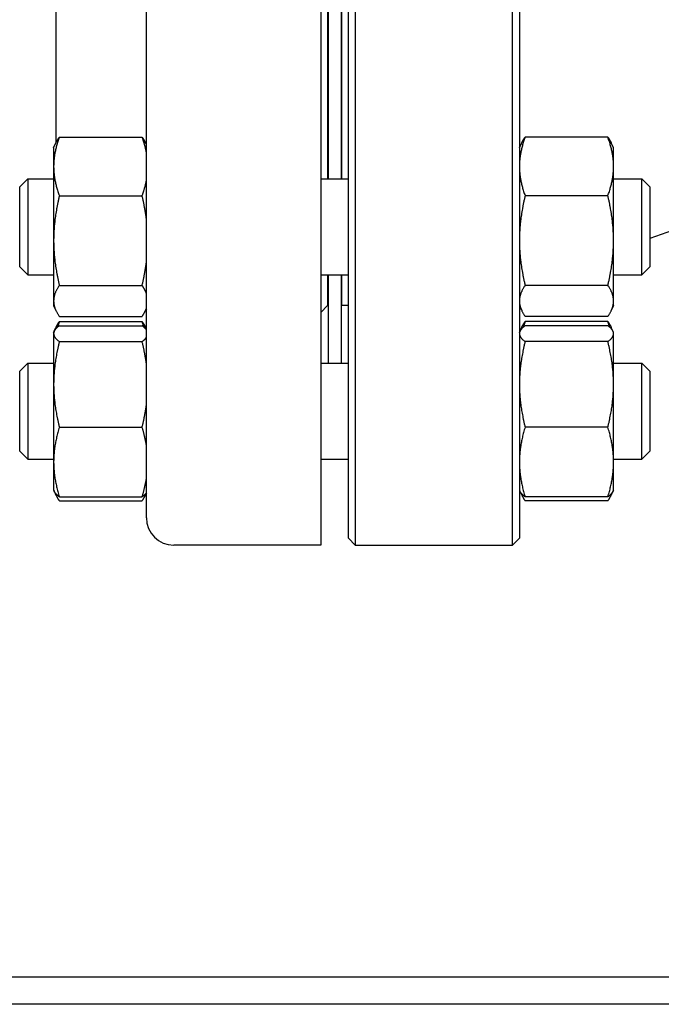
# Model space of a CAD drawing. Header units: inches. Extents: x 18 to 846, y -44 to 561.
# Tile 544 of 637: x 703.54 to 709.39, y 256.83 to 265.81. Entities that reach past the tile are written whole.
import ezdxf

# ---------------------------------------------------------------- set-up
doc = ezdxf.new("R2010")
doc.units = ezdxf.units.IN
doc.header["$LTSCALE"] = 24
doc.header["$MEASUREMENT"] = 0
doc.layers.add('Visible (ANSI)', color=7, linetype='Continuous', lineweight=30)

msp = doc.modelspace()

# ---------------------------------------------------------------- linework, layer by layer
at = {"layer": 'Visible (ANSI)'}
for p, q in [((706.28318, 276.019), (706.28318, 261.019)), ((706.59868, 276.019), (706.59868, 261.019)), ((708.03368, 261.019), (708.03368, 276.019)), ((706.53618, 261.0815), (706.53618, 275.9565)), ((708.09618, 275.9565), (708.09618, 261.0815)), ((704.69218, 261.269), (704.69218, 275.769)), ((706.34618, 266.39918), (706.34618, 264.36031)), ((706.35118, 266.39918), (706.35118, 264.36031)), ((706.47118, 266.39918), (706.47118, 264.36031)), ((706.47618, 264.36031), (706.47618, 266.39918)), ((703.86518, 266.08583), (703.86518, 264.68255)), ((703.89805, 264.74024), (704.65332, 264.74024)), ((708.90332, 264.74024), (708.14805, 264.74024)), ((703.84618, 264.64181), (703.86754, 264.68759)), ((704.69218, 264.66969), (704.68383, 264.68759)), ((708.09618, 264.64181), (708.11754, 264.68759)), ((708.95518, 264.64181), (708.93383, 264.68759)), ((703.84618, 264.64181), (703.84618, 264.473)), ((708.95518, 264.473), (708.95518, 264.64181)), ((703.84618, 264.473), (703.84618, 263.79704)), ((708.95518, 263.79704), (708.95518, 264.473)), ((703.53618, 264.28739), (703.6091, 264.36031)), ((703.53618, 263.55822), (703.53618, 264.28739)), ((703.6091, 264.36031), (703.6091, 263.48531)), ((703.6091, 264.36031), (703.84618, 264.36031)), ((706.28318, 264.36031), (706.53618, 264.36031)), ((708.95518, 264.36031), (709.21327, 264.36031)), ((709.21327, 263.48531), (709.21327, 264.36031)), ((709.28618, 264.28739), (709.21327, 264.36031)), ((709.28618, 264.28739), (709.28618, 263.55822)), ((703.89805, 264.20576), (704.65332, 264.20576)), ((708.90332, 264.20576), (708.14805, 264.20576)), ((710.37618, 264.204), (709.28618, 263.81677)), ((703.84618, 263.79704), (703.84618, 263.24685)), ((708.95518, 263.24685), (708.95518, 263.79704)), ((703.53618, 263.55822), (703.6091, 263.48531)), ((703.6091, 263.48531), (703.84618, 263.48531)), ((706.28318, 263.48531), (706.53618, 263.48531)), ((706.34618, 263.48531), (706.34618, 263.204)), ((706.35118, 263.48531), (706.35118, 262.67798)), ((706.47118, 263.48531), (706.47118, 262.67798)), ((706.47618, 263.209), (706.47618, 263.48531)), ((708.95518, 263.48531), (709.21327, 263.48531)), ((709.28618, 263.55822), (709.21327, 263.48531)), ((703.89805, 263.38833), (704.65332, 263.38833)), ((708.90332, 263.38833), (708.14805, 263.38833)), ((706.35118, 263.329), (706.34618, 263.329)), ((706.47618, 263.329), (706.47118, 263.329)), ((703.84618, 263.24685), (703.84618, 263.20381)), ((706.47618, 263.209), (706.53618, 263.209)), ((708.95518, 263.20381), (708.95518, 263.24685)), ((703.84618, 263.20381), (703.86754, 263.15802)), ((704.69218, 263.17593), (704.68383, 263.15802)), ((706.34618, 263.204), (706.28318, 263.141)), ((708.09618, 263.20381), (708.11754, 263.15802)), ((708.95518, 263.20381), (708.93383, 263.15802)), ((703.89805, 263.10538), (704.65332, 263.10538)), ((703.89805, 263.05791), (704.65332, 263.05791)), ((708.90332, 263.10538), (708.14805, 263.10538)), ((708.90332, 263.05791), (708.14805, 263.05791)), ((703.84618, 262.95948), (703.85143, 262.97074)), ((703.84618, 262.95948), (703.84618, 262.9484)), ((703.84618, 262.9484), (703.84618, 262.48553)), ((703.85143, 262.97074), (703.86754, 263.00527)), ((703.89805, 263.02101), (704.65332, 263.02101)), ((704.69218, 262.98736), (704.68383, 263.00527)), ((708.09618, 262.95948), (708.10143, 262.97074)), ((708.10143, 262.97074), (708.11754, 263.00527)), ((708.90332, 263.02101), (708.14805, 263.02101)), ((708.94994, 262.97074), (708.93383, 263.00527)), ((708.95518, 262.95948), (708.94994, 262.97074)), ((708.95518, 262.9484), (708.95518, 262.95948)), ((708.95518, 262.48553), (708.95518, 262.9484)), ((703.89805, 262.87579), (704.65332, 262.87579)), ((708.90332, 262.87579), (708.14805, 262.87579)), ((703.53618, 262.60507), (703.6091, 262.67798)), ((703.6091, 262.67798), (703.6091, 261.80298)), ((703.6091, 262.67798), (703.84618, 262.67798)), ((706.28318, 262.67798), (706.53618, 262.67798)), ((708.95518, 262.67798), (709.21327, 262.67798)), ((709.21327, 261.80298), (709.21327, 262.67798)), ((709.28618, 262.60507), (709.21327, 262.67798)), ((703.53618, 261.8759), (703.53618, 262.60507)), ((709.28618, 262.60507), (709.28618, 261.8759)), ((703.84618, 262.48553), (703.84618, 261.77761)), ((708.95518, 261.77761), (708.95518, 262.48553)), ((703.89805, 262.09526), (704.65332, 262.09526)), ((708.90332, 262.09526), (708.14805, 262.09526)), ((703.53618, 261.8759), (703.6091, 261.80298)), ((709.28618, 261.8759), (709.21327, 261.80298)), ((703.6091, 261.80298), (703.84618, 261.80298)), ((703.84618, 261.77761), (703.84618, 261.52148)), ((706.28318, 261.80298), (706.53618, 261.80298)), ((708.95518, 261.80298), (709.21327, 261.80298)), ((708.95518, 261.52148), (708.95518, 261.77761)), ((703.84618, 261.52148), (703.85143, 261.51023)), ((703.85143, 261.51023), (703.86754, 261.4757)), ((708.09618, 261.52148), (708.10143, 261.51023)), ((708.10143, 261.51023), (708.11754, 261.4757)), ((708.94994, 261.51023), (708.93383, 261.4757)), ((708.95518, 261.52148), (708.94994, 261.51023)), ((703.89805, 261.45996), (704.65332, 261.45996)), ((703.89805, 261.42305), (704.65332, 261.42305)), ((704.69218, 261.49361), (704.68383, 261.4757)), ((708.90332, 261.45996), (708.14805, 261.45996)), ((708.90332, 261.42305), (708.14805, 261.42305)), ((706.53618, 261.0815), (706.59868, 261.019)), ((708.09618, 261.0815), (708.03368, 261.019)), ((706.28318, 261.019), (704.94218, 261.019)), ((706.59868, 261.019), (708.03368, 261.019)), ((697.11118, 257.0815), (710.88453, 257.0815)), ((710.86118, 256.8315), (692.86118, 256.8315))]:
    msp.add_line(p, q, dxfattribs=at)
for centre, radius, start, end in [((704.19218, 263.15667), 0.5, 0, 2.123617), ((708.47118, 263.12926), 0.375, 170.315504, 180), ((704.94218, 261.269), 0.25, 180, 270)]:
    msp.add_arc(centre, radius, start, end, dxfattribs=at)
for points, weights in [([(703.89805, 264.74024), (703.84618, 264.59703), (703.84618, 264.473)], [1, 1.0379548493, 1]), ([(703.86754, 264.68759), (703.87931, 264.71284), (703.89805, 264.74024)], [1.01733426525, 1.01339325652, 1]), ([(704.65332, 264.74024), (704.67206, 264.71284), (704.68383, 264.68759)], [1, 1.01339325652, 1.01733426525]), ([(704.69218, 264.60314), (704.67946, 264.66807), (704.65332, 264.74024)], [1.01897523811, 1.01877372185, 1]), ([(708.14805, 264.74024), (708.09618, 264.59703), (708.09618, 264.473)], [1, 1.0379548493, 1]), ([(708.11754, 264.68759), (708.12931, 264.71284), (708.14805, 264.74024)], [1.01733426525, 1.01339325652, 1]), ([(708.95518, 264.473), (708.95518, 264.59703), (708.90332, 264.74024)], [1, 1.0379548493, 1]), ([(708.90332, 264.74024), (708.92206, 264.71284), (708.93383, 264.68759)], [1, 1.01339325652, 1.01733426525]), ([(703.84618, 264.473), (703.84618, 264.34897), (703.89805, 264.20576)], [1, 1.0379548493, 1]), ([(708.09618, 264.473), (708.09618, 264.34897), (708.14805, 264.20576)], [1, 1.0379548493, 1]), ([(708.90332, 264.20576), (708.95518, 264.34897), (708.95518, 264.473)], [1, 1.0379548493, 1]), ([(704.65332, 264.20576), (704.67946, 264.27793), (704.69218, 264.34286)], [1, 1.01877372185, 1.01897523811]), ([(703.89805, 264.20576), (703.84618, 263.98673), (703.84618, 263.79704)], [1, 1.0379548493, 1]), ([(704.69218, 263.99608), (704.67946, 264.09538), (704.65332, 264.20576)], [1.01897523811, 1.01877372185, 1]), ([(708.14805, 264.20576), (708.09618, 263.98673), (708.09618, 263.79704)], [1, 1.0379548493, 1]), ([(708.95518, 263.79704), (708.95518, 263.98673), (708.90332, 264.20576)], [1, 1.0379548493, 1]), ([(703.84618, 263.79704), (703.84618, 263.60736), (703.89805, 263.38833)], [1, 1.0379548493, 1]), ([(708.09618, 263.79704), (708.09618, 263.60736), (708.14805, 263.38833)], [1, 1.0379548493, 1]), ([(708.90332, 263.38833), (708.95518, 263.60736), (708.95518, 263.79704)], [1, 1.0379548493, 1]), ([(704.65332, 263.38833), (704.67946, 263.49871), (704.69218, 263.59801)], [1, 1.01877372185, 1.01897523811]), ([(703.89805, 263.38833), (703.84618, 263.31251), (703.84618, 263.24685)], [1, 1.0379548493, 1]), ([(704.69218, 263.31575), (704.67946, 263.35012), (704.65332, 263.38833)], [1.01897523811, 1.01877372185, 1]), ([(708.14805, 263.38833), (708.09618, 263.31251), (708.09618, 263.24685)], [1, 1.0379548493, 1]), ([(708.95518, 263.24685), (708.95518, 263.31251), (708.90332, 263.38833)], [1, 1.0379548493, 1]), ([(703.84618, 263.24685), (703.84618, 263.18119), (703.89805, 263.10538)], [1, 1.0379548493, 1]), ([(708.09618, 263.24685), (708.09618, 263.18119), (708.14805, 263.10538)], [1, 1.0379548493, 1]), ([(708.90332, 263.10538), (708.95518, 263.18119), (708.95518, 263.24685)], [1, 1.0379548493, 1]), ([(704.65332, 263.10538), (704.67946, 263.14359), (704.69218, 263.17796)], [1, 1.01877372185, 1.01897523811]), ([(703.86754, 263.00527), (703.87931, 263.03051), (703.89805, 263.05791)], [1.01733426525, 1.01339325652, 1]), ([(703.89805, 263.05791), (703.88867, 263.03201), (703.88107, 263.00724)], [1, 1.00665836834, 1.01098059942]), ([(704.6703, 263.00724), (704.6627, 263.03201), (704.65332, 263.05791)], [1.01098059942, 1.00665836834, 1]), ([(704.65332, 263.05791), (704.67206, 263.03051), (704.68383, 263.00527)], [1, 1.01339325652, 1.01733426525]), ([(708.11754, 263.00527), (708.12931, 263.03051), (708.14805, 263.05791)], [1.01733426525, 1.01339325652, 1]), ([(708.14805, 263.05791), (708.13867, 263.03201), (708.13107, 263.00724)], [1, 1.00665836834, 1.01098059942]), ([(708.9203, 263.00724), (708.9127, 263.03201), (708.90332, 263.05791)], [1.01098059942, 1.00665836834, 1]), ([(708.90332, 263.05791), (708.92206, 263.03051), (708.93383, 263.00527)], [1, 1.01339325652, 1.01733426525]), ([(703.89805, 263.02101), (703.84618, 262.9821), (703.84618, 262.9484)], [1, 1.0379548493, 1]), ([(703.84618, 262.9484), (703.84618, 262.9147), (703.89805, 262.87579)], [1, 1.0379548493, 1]), ([(704.69218, 262.98376), (704.67946, 263.0014), (704.65332, 263.02101)], [1.01897523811, 1.01877372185, 1]), ([(708.14805, 263.02101), (708.09618, 262.9821), (708.09618, 262.9484)], [1, 1.0379548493, 1]), ([(708.09618, 262.9484), (708.09618, 262.9147), (708.14805, 262.87579)], [1, 1.0379548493, 1]), ([(708.95518, 262.9484), (708.95518, 262.9821), (708.90332, 263.02101)], [1, 1.0379548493, 1]), ([(708.90332, 262.87579), (708.95518, 262.9147), (708.95518, 262.9484)], [1, 1.0379548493, 1]), ([(703.89805, 262.87579), (703.84618, 262.66665), (703.84618, 262.48553)], [1, 1.0379548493, 1]), ([(704.65332, 262.87579), (704.67946, 262.8954), (704.69218, 262.91304)], [1, 1.01877372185, 1.01897523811]), ([(704.69218, 262.67558), (704.67946, 262.77039), (704.65332, 262.87579)], [1.01897523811, 1.01877372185, 1]), ([(708.14805, 262.87579), (708.09618, 262.66665), (708.09618, 262.48553)], [1, 1.0379548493, 1]), ([(708.95518, 262.48553), (708.95518, 262.66665), (708.90332, 262.87579)], [1, 1.0379548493, 1]), ([(703.84618, 262.48553), (703.84618, 262.30441), (703.89805, 262.09526)], [1, 1.0379548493, 1]), ([(708.09618, 262.48553), (708.09618, 262.30441), (708.14805, 262.09526)], [1, 1.0379548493, 1]), ([(708.90332, 262.09526), (708.95518, 262.30441), (708.95518, 262.48553)], [1, 1.0379548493, 1]), ([(704.65332, 262.09526), (704.67946, 262.20066), (704.69218, 262.29547)], [1, 1.01877372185, 1.01897523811]), ([(703.89805, 262.09526), (703.84618, 261.92503), (703.84618, 261.77761)], [1, 1.0379548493, 1]), ([(704.69218, 261.9323), (704.67946, 262.00948), (704.65332, 262.09526)], [1.01897523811, 1.01877372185, 1]), ([(708.14805, 262.09526), (708.09618, 261.92503), (708.09618, 261.77761)], [1, 1.0379548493, 1]), ([(708.95518, 261.77761), (708.95518, 261.92503), (708.90332, 262.09526)], [1, 1.0379548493, 1]), ([(703.84618, 261.77761), (703.84618, 261.63019), (703.89805, 261.45996)], [1, 1.0379548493, 1]), ([(708.09618, 261.77761), (708.09618, 261.63019), (708.14805, 261.45996)], [1, 1.0379548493, 1]), ([(708.90332, 261.45996), (708.95518, 261.63019), (708.95518, 261.77761)], [1, 1.0379548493, 1]), ([(704.65332, 261.45996), (704.67946, 261.54575), (704.69218, 261.62292)], [1, 1.01877372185, 1.01897523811]), ([(703.89805, 261.45996), (703.8624, 261.4867), (703.85143, 261.51023)], [1, 1.02578038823, 1.01653872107]), ([(708.14805, 261.45996), (708.1124, 261.4867), (708.10143, 261.51023)], [1, 1.02578038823, 1.01653872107]), ([(708.94994, 261.51023), (708.93897, 261.4867), (708.90332, 261.45996)], [1.01653872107, 1.02578038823, 1]), ([(703.85801, 261.49887), (703.8707, 261.46303), (703.89805, 261.42305)], [1.01895290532, 1.01965956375, 1]), ([(704.69218, 261.49721), (704.67946, 261.47957), (704.65332, 261.45996)], [1.01897523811, 1.01877372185, 1]), ([(704.65332, 261.42305), (704.67946, 261.46126), (704.69218, 261.49563)], [1, 1.01877372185, 1.01897523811]), ([(708.10801, 261.49887), (708.1207, 261.46303), (708.14805, 261.42305)], [1.01895290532, 1.01965956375, 1]), ([(708.90332, 261.42305), (708.93067, 261.46303), (708.94336, 261.49887)], [1, 1.01965956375, 1.01895290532])]:
    msp.add_rational_spline(points, weights, degree=2, dxfattribs=at)

doc.saveas('drawing.dxf')
